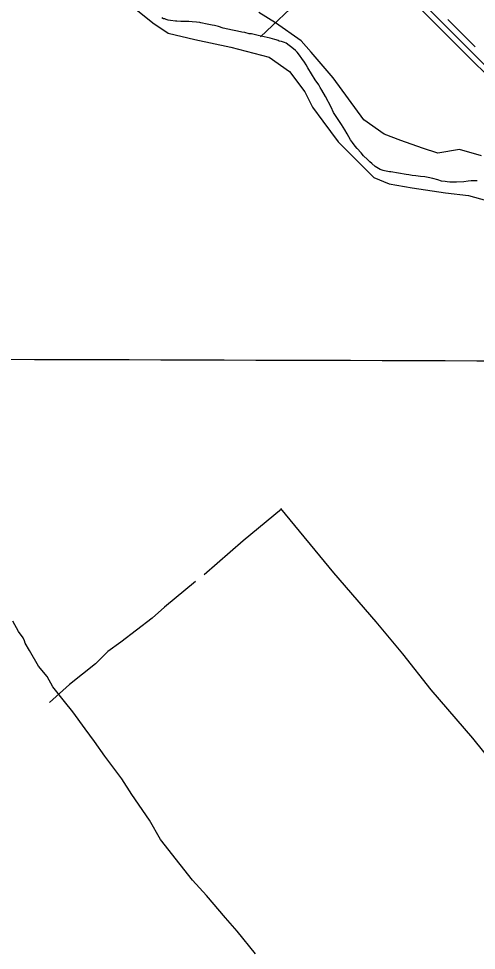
# Model space of a CAD drawing. Extents: x 3161615 to 3199515, y 867541 to 892976.
# Drawn here: x 3173393 to 3174576, y 877519 to 879928 of the extents above; entities that cross this region are included whole.
import ezdxf

# ---------------------------------------------------------------- set-up
doc = ezdxf.new("R2010")
doc.units = 0
for name, color, linetype in [('V-GRID-MAJR', 7, 'Continuous'), ('V-ROAD-CNTR', 7, 'Continuous'), ('V-SITE-VEGE', 7, 'Continuous'), ('V-TOPO-SHOR', 7, 'Continuous')]:
    doc.layers.add(name, color=color, linetype=linetype)

msp = doc.modelspace()

# ---------------------------------------------------------------- linework, layer by layer
at = {"layer": 'V-GRID-MAJR'}
msp.add_spline([(3165838.644, 879070.158), (3171065.6580000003, 879053.813), (3176292.6750000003, 879038.2270000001), (3181519.694, 879023.402), (3186746.716, 879009.337), (3191973.739, 878996.033), (3197200.764, 878983.488), (3197200.765, 878983.488)], degree=3, dxfattribs=at)
at = {"layer": 'V-ROAD-CNTR'}
for points in [[(3176137.7746876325, 878308.0033563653), (3175824.353314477, 878612.5867471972), (3175568.528826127, 878871.4142295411), (3175381.823199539, 879056.5288593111), (3175373.3562164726, 879079.4828134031), (3175355.284252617, 879110.3617516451), (3175322.3683184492, 879129.8077127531), (3175280.7134017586, 879146.6176791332), (3174953.905055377, 879460.562051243), (3174944.530074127, 879489.940992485), (3174930.8341015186, 879534.5059033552), (3174912.1781388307, 879561.343849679), (3174871.7602196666, 879572.3438276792), (3174843.112276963, 879580.1948119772), (3174799.1523648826, 879606.3587596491), (3174425.169112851, 879981.0530102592), (3174308.183346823, 880086.1937999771), (3174276.7564096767, 880138.294695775), (3174196.9595692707, 880193.5865851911), (3174036.786889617, 880346.251279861)], [(3174551.622859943, 879833.1253061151), (3174480.9790012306, 879903.9031645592)], [(3174572.856817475, 879854.3192637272), (3174502.212958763, 879925.0971221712)]]:
    msp.add_lwpolyline(points, dxfattribs=at)
at = {"layer": 'V-SITE-VEGE'}
for p, q in [((3173670.434, 879972.9819999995), (3173739.8280000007, 879916.7769999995)), ((3174057.0650000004, 879916.7789999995), (3174014.107, 879943.2289999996)), ((3173739.8280000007, 879916.7769999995), (3173779.482, 879890.3269999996)), ((3174123.156, 879870.4939999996), (3174057.0650000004, 879916.7789999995)), ((3173779.482, 879890.3269999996), (3173848.8780000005, 879873.7949999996)), ((3173848.8780000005, 879873.7949999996), (3173941.407, 879853.9579999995)), ((3173941.407, 879853.9579999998), (3174040.542, 879827.5089999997)), ((3174149.592, 879840.7349999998), (3174123.156, 879870.4939999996)), ((3174205.771, 879774.6109999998), (3174149.592, 879840.7349999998)), ((3174040.542, 879827.5089999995), (3174093.417, 879791.1379999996)), ((3174093.417, 879791.1379999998), (3174133.0710000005, 879738.2399999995)), ((3174285.0820000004, 879665.5079999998), (3174205.7710000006, 879774.6109999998)), ((3174133.0710000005, 879738.2399999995), (3174152.9000000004, 879698.5659999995)), ((3174152.9, 879698.5659999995), (3174179.335, 879662.1979999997)), ((3174179.335, 879662.1979999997), (3174218.9910000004, 879609.2979999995)), ((3174337.953, 879629.1369999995), (3174285.082, 879665.5079999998)), ((3174380.914, 879612.6059999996), (3174337.953, 879629.1369999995)), ((3174218.9910000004, 879609.2979999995), (3174278.473, 879549.7869999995)), ((3174437.0900000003, 879592.7689999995), (3174380.914, 879612.6059999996)), ((3174476.7460000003, 879579.5449999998), (3174437.0900000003, 879592.7689999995)), ((3174532.9220000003, 879589.4649999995), (3174476.7460000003, 879579.5449999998)), ((3174589.1010000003, 879572.9319999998), (3174532.9220000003, 879589.4649999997)), ((3174278.473, 879549.7869999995), (3174311.517, 879516.7249999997)), ((3174311.517, 879516.7249999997), (3174351.1750000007, 879500.1929999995)), ((3174351.1750000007, 879500.1929999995), (3174410.6550000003, 879490.2749999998)), ((3174410.6550000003, 879490.2749999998), (3174496.572, 879477.0509999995)), ((3174496.572, 879477.0509999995), (3174556.054, 879470.4379999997)), ((3174556.054, 879470.4379999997), (3174602.3190000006, 879457.2139999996)), ((3173393.2060000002, 878343.4769999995), (3173378.123, 878370.1759999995)), ((3173404.532, 878326.3039999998), (3173393.2060000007, 878343.4769999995)), ((3173408.298, 878318.6789999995), (3173404.532, 878326.3039999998)), ((3173410.1720000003, 878312.9649999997), (3173408.2980000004, 878318.6789999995)), ((3173421.489, 878293.8899999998), (3173410.1720000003, 878312.9649999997)), ((3173444.1110000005, 878253.8399999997), (3173421.4890000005, 878293.8899999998)), ((3173466.801, 878227.1029999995), (3173444.111, 878253.8399999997)), ((3173481.8850000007, 878200.4009999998), (3173466.8010000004, 878227.1029999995)), ((3173512.125, 878162.2159999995), (3173481.8850000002, 878200.4009999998)), ((3173532.915, 878135.4879999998), (3173512.1250000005, 878162.2159999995)), ((3173565.0270000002, 878091.5889999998), (3173532.915, 878135.4879999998)), ((3173589.591, 878059.1359999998), (3173565.0270000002, 878091.5889999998)), ((3173616.029, 878020.9699999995), (3173589.591, 878059.1359999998)), ((3173659.4790000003, 877961.7989999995), (3173616.029, 878020.9699999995)), ((3173685.904, 877921.7299999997), (3173659.4790000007, 877961.7989999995)), ((3173731.218, 877854.9399999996), (3173685.904, 877921.7299999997)), ((3173759.501, 877805.3539999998), (3173731.218, 877854.9399999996)), ((3173810.531, 877740.4409999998), (3173759.501, 877805.3539999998)), ((3173842.662, 877700.3429999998), (3173810.5310000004, 877740.4409999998)), ((3173878.6010000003, 877660.2289999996), (3173842.662, 877700.3429999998)), ((3173927.765, 877602.9299999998), (3173878.6010000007, 877660.2289999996)), ((3173958.024, 877568.5479999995), (3173927.765, 877602.9299999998)), ((3174005.278, 877509.3609999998), (3173958.024, 877568.5479999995))]:
    msp.add_line(p, q, dxfattribs=at)
at = {"layer": 'V-TOPO-SHOR'}
msp.add_line((3174262.442205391, 880112.4886476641), (3174018.6926927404, 879880.6234229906), dxfattribs=at)
for points in [[(3174842.217236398, 879543.6326837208), (3174325.7153513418, 880059.4640639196), (3174160.558932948, 880218.4696599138), (3174157.0648538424, 880229.0492618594), (3174157.1330090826, 880253.7122813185), (3174164.247741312, 880278.3558278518), (3174174.866289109, 880295.9430609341), (3174224.328638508, 880345.1327893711), (3174252.563628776, 880362.6713401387), (3174312.547161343, 880394.2154167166), (3174647.9995394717, 880661.0603782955)], [(3173893.2150000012, 879910.9149999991), (3173880.370000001, 879913.0489999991), (3173864.211000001, 879916.442999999), (3173861.313000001, 879917.2869999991), (3173852.609000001, 879918.5709999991), (3173841.417000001, 879919.452999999), (3173833.127000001, 879920.3219999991), (3173812.807000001, 879920.415999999), (3173802.444000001, 879921.2949999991), (3173798.297000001, 879921.312999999), (3173785.859000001, 879922.6159999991), (3173779.645000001, 879923.888999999), (3173774.261000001, 879925.572999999), (3173770.950000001, 879926.8319999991), (3173767.636000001, 879927.2629999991), (3173763.083000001, 879929.3579999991)], [(3174578.099000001, 879508.3459999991), (3174572.705000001, 879507.9569999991), (3174562.3400000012, 879508.4199999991), (3174554.871000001, 879507.6249999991), (3174544.078000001, 879505.185999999), (3174524.583000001, 879504.4489999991), (3174507.994000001, 879504.5269999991), (3174500.951000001, 879505.8049999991), (3174495.561000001, 879506.2449999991), (3174486.027000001, 879507.530999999), (3174476.506000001, 879510.895999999), (3174463.251000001, 879514.2729999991), (3174451.652000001, 879516.8169999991), (3174442.950000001, 879518.5169999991), (3174432.173000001, 879519.810999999), (3174419.324000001, 879521.1149999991), (3174410.620000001, 879522.3999999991), (3174401.920000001, 879524.0989999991), (3174394.869000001, 879524.131999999), (3174355.092000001, 879531.7829999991), (3174351.775000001, 879531.7999999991), (3174338.516000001, 879534.349999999), (3174335.202000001, 879535.192999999), (3174327.750000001, 879537.716999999), (3174314.929000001, 879545.6569999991), (3174305.842000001, 879553.1649999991), (3174300.886000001, 879557.3339999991), (3174294.691000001, 879563.1689999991), (3174284.785000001, 879573.1669999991), (3174278.598000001, 879580.246999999), (3174267.868000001, 879591.910999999), (3174262.506000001, 879598.1549999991), (3174255.914000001, 879606.895999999), (3174250.970000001, 879614.3829999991), (3174242.332000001, 879629.351999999), (3174236.577000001, 879640.1639999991), (3174227.932000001, 879653.888999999), (3174220.516000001, 879664.290999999), (3174207.339000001, 879684.6749999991), (3174200.7690000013, 879698.3899999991), (3174186.384000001, 879726.2429999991), (3174176.923000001, 879742.4609999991), (3174172.392000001, 879749.5329999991), (3174170.750000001, 879752.856999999), (3174168.692000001, 879756.184999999), (3174159.214000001, 879769.084999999), (3174140.698000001, 879800.273999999), (3174136.171000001, 879808.1749999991), (3174131.643000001, 879815.246999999), (3174125.467000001, 879824.3999999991), (3174119.2860000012, 879833.1379999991), (3174112.687000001, 879841.047999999), (3174108.972000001, 879844.797999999), (3174103.602000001, 879849.3849999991), (3174085.010000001, 879864.400999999), (3174080.456000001, 879865.6669999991), (3174077.558000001, 879866.9239999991), (3174072.589000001, 879868.6079999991), (3174066.787000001, 879869.4639999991), (3174063.889000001, 879870.7209999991), (3174058.507000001, 879872.4049999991), (3174055.194000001, 879873.2509999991), (3174043.600000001, 879877.0349999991), (3174012.112000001, 879883.817999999), (3173995.130000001, 879888.0449999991), (3173989.326000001, 879888.4879999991), (3173978.1440000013, 879891.856999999), (3173969.853000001, 879892.724999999), (3173958.665000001, 879894.8509999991), (3173946.238000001, 879897.8119999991), (3173921.795000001, 879902.903999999), (3173909.372000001, 879907.1079999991), (3173899.015000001, 879909.645999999), (3173893.2150000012, 879910.9149999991)], [(3174072.487000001, 878659.121999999), (3173973.720000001, 878577.7599999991), (3173872.291000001, 878489.7749999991)], [(3175369.407000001, 877089.037999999), (3175365.0190000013, 877099.8999999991), (3175356.511000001, 877113.9249999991), (3175286.175000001, 877202.309999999), (3175085.424000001, 877444.135999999), (3174910.950000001, 877651.1009999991), (3174795.099000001, 877792.305999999), (3174687.425000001, 877917.7889999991), (3174567.026000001, 878067.403999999), (3174459.186000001, 878191.9609999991), (3174386.273000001, 878285.0179999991), (3174316.8030000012, 878367.8209999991), (3174207.602000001, 878495.1799999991), (3174071.135000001, 878660.760999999)], [(3173850.121000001, 878472.694999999), (3173770.442000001, 878405.819999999), (3173738.091000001, 878377.866999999), (3173656.919000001, 878315.805999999), (3173623.989000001, 878291.2649999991), (3173592.221000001, 878259.9019999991), (3173524.909000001, 878205.7279999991), (3173472.695000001, 878159.2769999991)]]:
    msp.add_lwpolyline(points, dxfattribs=at)

doc.saveas('drawing.dxf')
